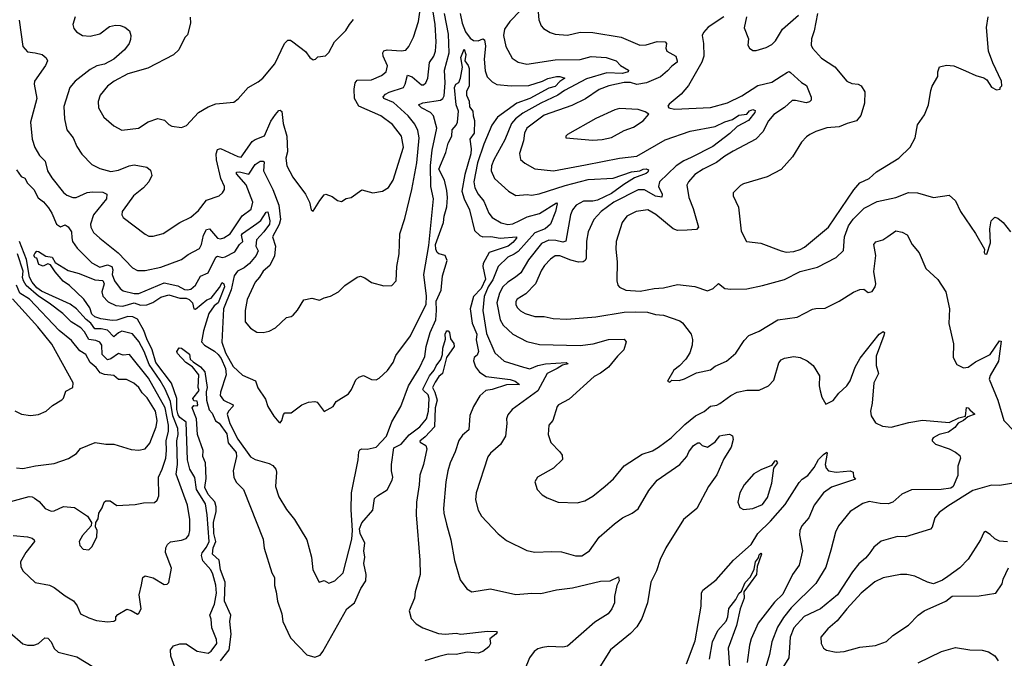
# Model space of a CAD drawing. Extents: x 1246230 to 1426786, y 660032 to 763141.
# Tile 532 of 566: x 1349126 to 1355396, y 743131 to 747196. Entities that reach past the tile are written whole.
import ezdxf

# ---------------------------------------------------------------- set-up
doc = ezdxf.new("R2010")
doc.units = 0

msp = doc.modelspace()

# ---------------------------------------------------------------- linework, layer by layer
at = {"layer": '0CON10XD'}
for points in [[(1350625.7, 746274.3), (1350656.2, 746295), (1350675, 746296.8), (1350681.5, 746291.5), (1350678.9, 746235), (1350736.6, 746115), (1350775.6, 746015), (1350785.8, 745925), (1350777, 745893), (1350734.5, 745815), (1350755.6, 745755.6), (1350747.4, 745692.6), (1350717.6, 745632.4), (1350675, 745596), (1350653.3, 745556.7), (1350624.5, 745525), (1350574.2, 745415.8), (1350561.2, 745345), (1350562.1, 745272.1), (1350595, 745232), (1350635, 745207.5), (1350675.7, 745204.3), (1350715, 745214.2), (1350755, 745234), (1350825, 745301.2), (1350853.9, 745306.1), (1350866.7, 745315), (1350895, 745346.7), (1350935, 745413.3), (1350985, 745423.8), (1351035, 745410), (1351065, 745426.2), (1351105, 745436.7), (1351155, 745463.8), (1351196, 745504), (1351275, 745556.7), (1351295, 745563.3), (1351323.6, 745553.6), (1351365, 745522.5), (1351445, 745501.2), (1351495, 745503.8), (1351522, 745535), (1351526.9, 745625), (1351542.1, 745705), (1351546.4, 745833.6), (1351578.3, 745931.7), (1351623.7, 746116.3), (1351654.8, 746285), (1351669, 746445), (1351662, 746492), (1351641.2, 746531.2), (1351599.2, 746585), (1351505, 746669.5), (1351444.2, 746695), (1351440.8, 746705), (1351455, 746721.9), (1351479.2, 746735), (1351569.5, 746765), (1351580.9, 746785), (1351595, 746844.2), (1351625, 746832.7), (1351685, 746781.5), (1351697.6, 746782.4), (1351711.9, 746795), (1351725.4, 746825), (1351736.3, 746923.7), (1351761.8, 746965), (1351772.5, 746995), (1351777.8, 747055), (1351771.5, 747165), (1351742.9, 747342.9)], [(1352315, 747254.8), (1352246.1, 747185), (1352213.8, 747135), (1352206.6, 747095), (1352220.6, 747025), (1352261.4, 746951.4), (1352300, 746925), (1352355, 746913.6), (1352535, 746940.7), (1352695, 746942.3), (1352765, 746962.5), (1352861.2, 746955), (1352923.8, 746935), (1352951.2, 746905), (1353001.4, 746875), (1353000.8, 746865), (1352965, 746854.4), (1352865, 746858.3), (1352735, 746819), (1352595, 746745.8), (1352553.5, 746715), (1352445, 746665.6), (1352329.3, 746600.7), (1352282.4, 746565), (1352257.5, 746535), (1352215, 746431.9), (1352145.3, 746305), (1352130.8, 746265), (1352127.9, 746235), (1352148.9, 746185), (1352237.5, 746105), (1352285, 746077.9), (1352357.3, 746082.7), (1352385, 746079.6), (1352433, 746087), (1352599.2, 746140.8), (1352745, 746178.5), (1352905, 746187.9), (1353022.3, 746227.7), (1353075, 746234.1), (1353095, 746244.6), (1353115.9, 746245.9), (1353129.6, 746239.6), (1353125.5, 746225), (1353115, 746217.8), (1353041.4, 746188.6), (1352972, 746148), (1352895, 746090.4), (1352805, 746048.3), (1352775, 746041.9), (1352715, 746041.9), (1352669.1, 746015), (1352645, 745985.6), (1352632.4, 745955), (1352602.9, 745787.1), (1352585, 745781.1), (1352539.8, 745789.8), (1352495, 745793.9), (1352448.1, 745771.9), (1352365, 745668.5), (1352316.2, 745585), (1352283.6, 745556.4), (1352235, 745526.5), (1352202.8, 745495), (1352180.4, 745455), (1352163, 745395), (1352185, 745285.8), (1352205, 745250.9), (1352265, 745195.4), (1352355, 745146.9), (1352435, 745128.1), (1352695, 745122.3), (1352777.4, 745132.6), (1352875, 745160.5), (1352975, 745163.3), (1352986.7, 745145), (1352973.3, 745095), (1352932, 745055), (1352875, 744984.2), (1352823.3, 744946.7), (1352784.5, 744925.5), (1352625, 744781.4), (1352556.7, 744745), (1352549.2, 744735), (1352520, 744645), (1352494.2, 744615), (1352491.4, 744555), (1352507.5, 744505), (1352565.5, 744445.5), (1352579.2, 744425), (1352582.7, 744397.3), (1352525, 744342), (1352423.3, 744285), (1352406.7, 744255), (1352420, 744205), (1352452.7, 744172.7), (1352485, 744152), (1352555, 744125.8), (1352675, 744120), (1352725, 744132.5), (1352776.3, 744163.7), (1352853.9, 744226.1), (1352906.1, 744273.9), (1352975, 744355.5), (1353089.2, 744430.8), (1353155, 744452.1), (1353193.1, 744475), (1353275, 744533.8), (1353360.5, 744619.5), (1353428.9, 744675), (1353485, 744701.2), (1353524.7, 744735.3), (1353565, 744742.9), (1353585, 744753.1), (1353654.2, 744805), (1353695, 744825.5), (1353755, 744837.8), (1353835, 744838.1), (1353894.6, 744865.4), (1353928, 744902), (1353958.8, 745011.2), (1353975, 745031.2), (1353995, 745042), (1354055, 745052), (1354095.7, 745045.7), (1354140, 745025), (1354178.8, 744995), (1354218.3, 744928.3), (1354217.5, 744865), (1354223.2, 744833.2), (1354234.2, 744794.2), (1354258.3, 744748.3), (1354305, 744771.2), (1354342, 744818), (1354393.3, 744865), (1354413.5, 744896.5), (1354446, 744984), (1354478.2, 745041.8), (1354599.6, 745195), (1354625, 745212.5), (1354632.5, 745205), (1354629.2, 745185), (1354579.2, 745055), (1354580, 744995), (1354594.2, 744945), (1354565.4, 744884.6), (1354553.5, 744755), (1354542.7, 744705), (1354547.8, 744675), (1354575, 744629.2), (1354619.3, 744609.3), (1354675, 744602.5), (1354787.8, 744632.2), (1354875, 744647.5), (1355045, 744632.9), (1355105, 744662.8), (1355147.8, 744672.2), (1355155, 744727.5), (1355165, 744726.4), (1355176.2, 744713.8), (1355207.5, 744685), (1355162.6, 744667.4), (1355136.2, 744645), (1355101.9, 744628.1), (1355079.7, 744600.3), (1355039.6, 744570.4), (1354981.2, 744555), (1354943.3, 744535), (1354936.7, 744525), (1354936.7, 744515), (1354957.5, 744495), (1355045, 744463.8), (1355085, 744443.8), (1355111.7, 744421.7), (1355116.2, 744405), (1355100, 744355), (1355099.2, 744295), (1355070.6, 744225), (1355055, 744214.7), (1354993.4, 744206.6), (1354805, 744203.6), (1354743.8, 744175), (1354685.4, 744124.6), (1354655, 744115.5), (1354605, 744117.3), (1354535, 744129.5), (1354495, 744117.5), (1354414, 744065), (1354340, 743975), (1354320.6, 743935), (1354290.5, 743819.5), (1354258.5, 743711.5), (1354195, 743607.5), (1354038.3, 743451.7), (1353988.9, 743391.1), (1353951.4, 743328.6), (1353915.9, 743235), (1353899.7, 743155), (1353870, 743055)], [(1349105, 746240.8), (1349135, 746198.8), (1349158, 746188), (1349175.2, 746155.2), (1349215, 746114.6), (1349242.9, 746062.9), (1349276.8, 746036.8), (1349308.9, 745998.9), (1349330.7, 745965), (1349359.6, 745895), (1349385, 745876.9), (1349415, 745890), (1349435, 745878), (1349456.1, 745846.1), (1349458.3, 745808.3), (1349461.1, 745785), (1349491.2, 745741.2), (1349585, 745648), (1349635, 745621.8), (1349684.6, 745635.4), (1349712, 745625), (1349719.1, 745605), (1349715.2, 745575), (1349728.6, 745535), (1349764.6, 745485), (1349785, 745471.1), (1349853.6, 745453.6), (1349885, 745454.3), (1350045, 745521.5), (1350132.5, 745502.5), (1350175, 745478.4), (1350195, 745476.8), (1350215, 745481.8), (1350245, 745505.6), (1350276.9, 745563.1), (1350325, 745584.4), (1350375, 745685.6), (1350385, 745690.9), (1350415, 745683.5), (1350435, 745685.8), (1350495, 745719.4), (1350524.4, 745765.6), (1350547.1, 745785), (1350538.6, 745825), (1350545, 745834.6), (1350635, 745899), (1350661.1, 745918.9), (1350695, 745972), (1350705, 745973.8), (1350718.1, 745915), (1350716.2, 745895), (1350680.8, 745845), (1350634.4, 745795), (1350628.9, 745755), (1350644.6, 745725), (1350631, 745695), (1350589.8, 745645), (1350555, 745616.4), (1350513.3, 745595), (1350492, 745565), (1350472.3, 745477.7), (1350424.1, 745355), (1350412.9, 745142.9), (1350435.3, 745075), (1350485, 744987.8), (1350544.4, 744934.4), (1350628.1, 744898.1), (1350642.6, 744852.6), (1350690.9, 744780.9), (1350706, 744735), (1350745, 744672.5), (1350775, 744633.3), (1350785, 744630), (1350795.8, 744645), (1350806.1, 744683.9), (1350815, 744693.3), (1350855, 744693.3), (1350923.3, 744745), (1350965, 744761.9), (1351005, 744765.6), (1351020.6, 744760.6), (1351065, 744702.5), (1351122.5, 744735), (1351141.2, 744765), (1351218.8, 744815), (1351238.3, 744841.7), (1351266.2, 744903.8), (1351285, 744920), (1351315, 744931.2), (1351365, 744906), (1351395, 744904), (1351415, 744913.8), (1351466.8, 744963.2), (1351502.9, 745015), (1351521.3, 745058.7), (1351615, 745184.2), (1351713.2, 745385), (1351716.5, 745436.5), (1351698.1, 745575), (1351730.6, 745759.4), (1351759.7, 746055), (1351743.8, 746133.8), (1351741.3, 746268.6), (1351751.2, 746365), (1351781.2, 746505), (1351760.8, 746585), (1351740.9, 746605), (1351683.6, 746635), (1351665.7, 746655), (1351693.4, 746666.6), (1351805.2, 746684.8), (1351820, 746695), (1351828, 746712), (1351834.5, 746795), (1351831.6, 746875), (1351861.4, 746985), (1351856.8, 747105), (1351829.8, 747235)], [(1349122.6, 747192.6), (1349144.6, 747025), (1349175, 746992.1), (1349225, 746986.4), (1349268, 746975), (1349294.2, 746954.2), (1349302.5, 746935), (1349289.4, 746905), (1349220, 746805), (1349217.1, 746785), (1349235.6, 746695), (1349194.3, 746545), (1349205.6, 746435), (1349221.7, 746381.7), (1349251.7, 746331.7), (1349288, 746295), (1349303.3, 746235), (1349329.8, 746189.8), (1349405, 746095.7), (1349425, 746080), (1349463.9, 746063.9), (1349485, 746064.6), (1349554.3, 746095.7), (1349589, 746101), (1349655, 746098.5), (1349680, 746085), (1349677.8, 746055), (1349596.1, 745955), (1349576.7, 745895), (1349578.5, 745875), (1349595, 745841.4), (1349635.8, 745805), (1349753.1, 745713.1), (1349845, 745616.7), (1349875, 745600.5), (1349925, 745598.8), (1350025, 745620.4), (1350155, 745669.5), (1350199, 745701), (1350270.3, 745739.7), (1350284.2, 745765), (1350296.2, 745825), (1350315, 745860), (1350335, 745865.5), (1350385.8, 745805), (1350405, 745800.7), (1350425, 745806.9), (1350465, 745832.5), (1350542.1, 745947.9), (1350599, 745991), (1350610, 746035), (1350568.7, 746145), (1350507.1, 746215), (1350505.7, 746225), (1350525, 746228.3), (1350585, 746213.2), (1350625.7, 746274.3)], [(1349478.8, 747215), (1349463.8, 747165), (1349470.3, 747140.3), (1349488.3, 747118.3), (1349525, 747095.8), (1349575, 747090.6), (1349635, 747105.6), (1349697.8, 747152.2), (1349735, 747161.9), (1349765, 747160), (1349795, 747148), (1349824.4, 747124.4), (1349834.3, 747095), (1349830.6, 747069.4), (1349822, 747045), (1349794, 747005), (1349725.4, 746945), (1349665, 746914.1), (1349617.9, 746902.1), (1349575, 746879.4), (1349479.4, 746805), (1349444.3, 746765), (1349405.8, 746644.2), (1349410, 746565), (1349425.8, 746495), (1349467.1, 746445), (1349489.4, 746389.4), (1349520.9, 746340.9), (1349585.8, 746275), (1349635, 746248.2), (1349705, 746229.6), (1349755, 746238.2), (1349823.1, 746266.9), (1349855, 746273.3), (1349935, 746257.8), (1349959.5, 746239.5), (1349967.3, 746205), (1349948.8, 746165), (1349914.3, 746125.7), (1349850, 746075), (1349811.7, 746021.7), (1349778.6, 745975), (1349775.7, 745955), (1349785, 745936.2), (1349925, 745830), (1349948.3, 745818.3), (1349975, 745818.6), (1350040, 745835), (1350145, 745905.7), (1350215, 745939.2), (1350265, 745982.5), (1350315, 746047.1), (1350395, 746076), (1350416.8, 746093.2), (1350429.2, 746115), (1350429.4, 746135), (1350406.6, 746185), (1350378.4, 746305), (1350377.4, 746342.6), (1350385, 746370), (1350405, 746375.6), (1350515, 746324.5), (1350535, 746321.1), (1350605, 746420.9), (1350625, 746434.6), (1350685, 746457.1), (1350725, 746550.8), (1350753.6, 746593.6), (1350775, 746618.6), (1350785, 746620.8), (1350795, 746612.5), (1350803.2, 746535), (1350826.4, 746455), (1350831.8, 746355), (1350819.6, 746315), (1350827.8, 746265), (1350864.6, 746194.6), (1350946.6, 746086.6), (1350971.4, 746035), (1350981.2, 745985), (1350995, 745977.5), (1351036.2, 746045), (1351065, 746082.5), (1351075, 746086.7), (1351115, 746070), (1351150, 746045), (1351175, 746040), (1351205, 746057.5), (1351236.1, 746063.9), (1351305, 746112.5), (1351375, 746094), (1351435, 746104.4), (1351475, 746127.5), (1351504.7, 746175.3), (1351568.8, 746385), (1351557.2, 746455), (1351499.1, 746529.1)], [(1350211.7, 747211.7), (1350214, 747175), (1350195, 747100), (1350177.7, 747082.3), (1350140, 747005), (1350105, 746973.3), (1349942, 746888), (1349815, 746852.5), (1349727.5, 746805), (1349685, 746772.9), (1349638.1, 746715), (1349624.5, 746675), (1349628.1, 746635), (1349661.4, 746575), (1349725, 746520), (1349775, 746494), (1349882.5, 746505), (1349944.6, 746545.4), (1350005, 746567.1), (1350046.9, 746556.9), (1350075, 746528.8), (1350095, 746518.8), (1350155, 746510), (1350187.3, 746522.7), (1350265, 746606), (1350325, 746642), (1350375, 746660), (1350488.8, 746671.2), (1350517, 746693), (1350581.2, 746765), (1350645, 746801.2), (1350673.3, 746825), (1350750, 746915), (1350812, 747045), (1350832.5, 747065), (1350850, 747065), (1350865.8, 747055.8), (1350945, 746993.3), (1350973.3, 746955), (1350995, 746940), (1351010, 746945), (1351025, 746960), (1351073.6, 746966.4), (1351095, 746986.7), (1351130, 747055), (1351203, 747127), (1351225, 747166.7), (1351251.7, 747198.3)], [(1351499.1, 746529.1), (1351425, 746583.6), (1351285.2, 746645.2), (1351257.2, 746695), (1351255.3, 746755), (1351261.8, 746795), (1351275, 746811.1), (1351365, 746812.9), (1351428.9, 746841.1), (1351460, 746865), (1351467.2, 746902.8), (1351439.2, 746965), (1351437.8, 746985), (1351445, 746997.1), (1351466.2, 747003.8), (1351555, 746997.9), (1351585, 747003.3), (1351604, 747026), (1351634, 747086), (1351666.2, 747185), (1351673.2, 747245)], [(1351931.3, 747235), (1351942.2, 747175), (1351965, 747119.2), (1351995, 747079.6), (1352015, 747063.9), (1352045, 747061.8), (1352075, 747075.5), (1352085, 747068.8), (1352091.5, 747028.5), (1352082.4, 746945), (1352090.5, 746870.5), (1352103.2, 746833.2), (1352135, 746800.6), (1352164.7, 746784.7), (1352255, 746775.4), (1352368.3, 746778.3), (1352455, 746804.3), (1352488.6, 746821.4), (1352545, 746834.8), (1352564.8, 746834.8), (1352596.1, 746823.9), (1352565, 746803.7), (1352535, 746771.8), (1352495, 746759.9), (1352375, 746694.2), (1352290.8, 746665), (1352168.8, 746575), (1352131.9, 746525), (1352080.3, 746405), (1352040.5, 746285), (1352016.5, 746165), (1352024, 746125), (1352046.1, 746085), (1352081.7, 746041.7), (1352113.8, 745965), (1352135, 745936.5), (1352192.2, 745902.2), (1352233.2, 745893.2), (1352265, 745897.1), (1352311, 745919), (1352358.2, 745941.8), (1352435, 745961.9), (1352545, 746030), (1352548.6, 746025), (1352538.1, 745975), (1352506.3, 745895), (1352472.8, 745865), (1352405, 745839.1), (1352299.5, 745720.5), (1352275, 745702.7), (1352233.8, 745685), (1352173.3, 745625), (1352139.6, 745540.4), (1352109.4, 745495), (1352082.3, 745435), (1352074.2, 745345.8), (1352098.9, 745198.9), (1352150.5, 745075), (1352211.7, 745021.7), (1352333.4, 744983.4)], [(1352427.5, 747245), (1352432.5, 747195), (1352446.8, 747156.8), (1352460.7, 747140.7), (1352503.8, 747113.8), (1352534.6, 747104.6), (1352615, 747097.5), (1352695, 747116.2), (1352775, 747113.8), (1352954.7, 747084.7), (1353075, 747034.5), (1353115, 747036.5), (1353185, 747058.5), (1353235.6, 747055.6), (1353244, 747045), (1353240, 747015), (1353245.5, 746995.5), (1353303.3, 746965), (1353312.5, 746935), (1353312.5, 746925), (1353278.5, 746901.5), (1353251.7, 746871.7), (1353206.5, 746833.5), (1353116.6, 746793.4), (1353055, 746784.7), (1353015, 746796.2), (1352975, 746796.8), (1352876.2, 746775), (1352815, 746751.3), (1352728, 746692), (1352640.6, 746649.4), (1352465, 746589.5), (1352355, 746506.2), (1352340.3, 746475), (1352334.6, 746425), (1352309.2, 746345), (1352315.4, 746305.4), (1352342.1, 746282.1), (1352405, 746247.5), (1352524.6, 746234.6), (1352728.3, 746271.7), (1352945.3, 746314.7), (1353055, 746327.8), (1353235, 746431.8), (1353395, 746487.6), (1353555, 746515.8), (1353615, 746545.3), (1353665, 746561.8), (1353705, 746588.2), (1353755.3, 746594.7), (1353772.9, 746617.1), (1353795, 746624.8), (1353808.6, 746618.6), (1353806.8, 746605), (1353765.7, 746555), (1353694, 746516), (1353648.4, 746471.6), (1353540.4, 746389.6), (1353401.9, 746318.1), (1353355, 746298), (1353305, 746266), (1353200.8, 746165), (1353193.6, 746135), (1353216.7, 746085), (1353213.9, 746066.1), (1353175, 746073.8), (1353105, 746113.2), (1353065, 746114), (1352909.6, 746035), (1352828.2, 745975), (1352782.5, 745925), (1352745.4, 745845), (1352734.1, 745785.9), (1352732.7, 745677.3), (1352726.7, 745663.3), (1352714.6, 745655.4), (1352685, 745653.3), (1352635, 745664.7), (1352565, 745692.5), (1352535, 745692.5), (1352505, 745671.5), (1352467.4, 745632.6), (1352448, 745602), (1352410.4, 745515), (1352347.7, 745452.3), (1352292.6, 745417.4), (1352285, 745402.5), (1352285, 745383.3), (1352293.1, 745365), (1352314, 745344), (1352345, 745326.7), (1352405, 745307.3), (1352465, 745306.9), (1352523.6, 745293.6), (1352609.1, 745290.9), (1352795, 745304.6), (1352975, 745334.6), (1353047.6, 745337.6), (1353123.8, 745333.8), (1353175, 745320.4), (1353225, 745315.5), (1353329.3, 745279.3), (1353346.4, 745266.4), (1353402, 745195), (1353410.5, 745160.5), (1353407.5, 745125), (1353392, 745075), (1353367.5, 745035), (1353327.6, 744992.4), (1353291.2, 744965), (1353250, 744895), (1353265, 744890), (1353278.3, 744901.7), (1353325, 744898.8), (1353359.1, 744910.9), (1353435, 744947.5), (1353525, 744967.5), (1353555, 744991.4), (1353627.4, 745022.6), (1353685, 745072.9), (1353740, 745155), (1353768.6, 745185), (1353835.5, 745214.5), (1353953.8, 745285), (1354077.3, 745302.7), (1354175, 745353.8), (1354195, 745358.8), (1354255, 745360), (1354343.8, 745405), (1354435, 745462.5), (1354475, 745479.2), (1354501.7, 745481.7), (1354529.3, 745459.3), (1354555, 745466.2), (1354572.9, 745495), (1354576.4, 745515), (1354563.8, 745593.8), (1354576.4, 745695), (1354564.4, 745765.6), (1354577.3, 745782.7), (1354622.5, 745795), (1354654.4, 745815.6), (1354705, 745852.5), (1354745, 745843.5), (1354777.6, 745827.6), (1354808.6, 745765), (1354852.4, 745712.4), (1354895, 745613.3), (1354972.7, 745542.7), (1355024.2, 745464.2), (1355045.8, 745355), (1355041.7, 745261.7), (1355073, 745133), (1355070, 745045), (1355092.3, 745002.3), (1355135, 744980), (1355165, 744984.3), (1355211.4, 745018.6), (1355305, 745064.3), (1355365, 745151.2), (1355375, 745150), (1355358.3, 745021.7), (1355305, 744932), (1355298.7, 744908.7), (1355353.8, 744775), (1355392.2, 744645), (1355460.5, 744575)], [(1353609.6, 747215), (1353510.8, 747149.1), (1353481.1, 747115), (1353471.9, 747095), (1353480.9, 747045), (1353481.8, 746965), (1353469.6, 746925), (1353385, 746778), (1353337.6, 746722.4), (1353262.3, 746657.7), (1353252.5, 746645), (1353260, 746635), (1353295, 746626.2), (1353525, 746636.9), (1353633.7, 746666.4), (1353725, 746712.2), (1353825, 746776.8), (1353915, 746798.5), (1353974.1, 746835.9), (1354015, 746861.9), (1354025, 746865.8), (1354035, 746860.8), (1354105, 746797.1), (1354136.5, 746776.5), (1354166.2, 746703.8), (1354166.2, 746685), (1354155, 746674), (1354133, 746667), (1354065, 746682.2), (1354045, 746681.1), (1353995, 746636.7), (1353927.8, 746592.2), (1353895, 746553.3), (1353858.5, 746481.5), (1353814, 746435), (1353669.9, 746360.1), (1353615, 746326.9), (1353563.7, 746286.3), (1353477.5, 746245), (1353425, 746210.8), (1353384.3, 746165), (1353373.2, 746143.2), (1353385.6, 746065), (1353414.4, 745995), (1353449.2, 745875), (1353435, 745860.8), (1353375, 745855.5), (1353315, 745854.6), (1353287.5, 745865), (1353175.7, 745955.7), (1353125, 745986.8), (1353051.2, 745975), (1352991.9, 745945), (1352961.2, 745905), (1352923.8, 745785), (1352922.3, 745735), (1352930.4, 745655), (1352927.1, 745535), (1352935, 745506.7), (1352945, 745494.3), (1352985, 745475.6), (1353077.6, 745467.6), (1353165, 745485.4), (1353225, 745489.1), (1353315, 745510), (1353425, 745496.9), (1353505, 745470), (1353541.2, 745485), (1353575, 745517.5), (1353615, 745484.2), (1353655, 745480.8), (1353755, 745483.1), (1353855.6, 745504.4), (1353996.9, 745543.1), (1354095, 745592.5), (1354205, 745620), (1354325, 745682.9), (1354372.1, 745727.9), (1354377.8, 745815), (1354404.2, 745885), (1354433.3, 745926.7), (1354502.8, 745997.2), (1354585, 746039.1), (1354705, 746064.6), (1354785, 746095.5), (1354842.5, 746095), (1354945, 746064), (1355045, 746080), (1355085, 746043.3), (1355117.5, 745975), (1355212, 745835), (1355270, 745735), (1355267.5, 745715), (1355272.5, 745705), (1355285, 745703.3), (1355308.1, 745775), (1355302.9, 745865), (1355312, 745915), (1355335, 745940), (1355355, 745933.3), (1355388.8, 745905), (1355435, 745846.7)], [(1354205.4, 747235), (1354184.7, 747125.3), (1354167.1, 747075), (1354166.7, 747035), (1354175, 747016), (1354232.3, 746952.3), (1354315.4, 746895.4), (1354393.3, 746805), (1354425, 746790), (1354465, 746785.7), (1354484.2, 746775), (1354507.7, 746737.7), (1354506, 746664), (1354482.5, 746587.5), (1354455, 746552), (1354395, 746536.2), (1354345, 746514), (1354265, 746507.5), (1354195, 746485.6), (1354156.7, 746465), (1354135, 746450), (1354105, 746416), (1354047.6, 746322.4), (1353975, 746242.5), (1353885, 746195.7), (1353735, 746150.8), (1353715, 746140), (1353670, 746095), (1353668.8, 746075), (1353702.7, 746002.7), (1353720.3, 745850.3), (1353753.3, 745785), (1353845, 745774), (1353975, 745724.4), (1354007.4, 745717.4), (1354055, 745721.5), (1354095, 745732.5), (1354122.3, 745747.7), (1354275.5, 745875), (1354437, 746113), (1354475, 746157.1), (1354535, 746185.7), (1354581.9, 746228.1), (1354723.8, 746315), (1354796.2, 746385), (1354828.6, 746445), (1354843.2, 746526.8), (1354888.3, 746591.7), (1354913.8, 746655), (1354926.7, 746745), (1354936.4, 746773.6), (1354972.5, 746835), (1354971.2, 746865), (1354983.6, 746896.4), (1355027, 746907), (1355075, 746902.5), (1355148.3, 746871.7), (1355215, 746841.2), (1355266.1, 746826.1), (1355283.3, 746813.3), (1355315, 746767.5), (1355345, 746750), (1355370, 746755), (1355370, 746765), (1355380, 746775), (1355377.5, 746805), (1355322.4, 746922.4), (1355295.7, 746995), (1355283, 747147), (1355293.6, 747213.6)], [(1353754.5, 747215), (1353740, 747145), (1353766.7, 747075), (1353763.3, 747035), (1353772.5, 747015), (1353795, 747001.2), (1353815, 747001.2), (1353879.7, 747020.3), (1353915, 747038), (1353938.1, 747061.9), (1353983.3, 747135), (1354085, 747225.6)], [(1350113.6, 743075), (1350087.1, 743145), (1350085.7, 743185), (1350105, 743210.8), (1350145, 743222.9), (1350185, 743222.9), (1350214, 743205), (1350255, 743175.7), (1350325, 743164.2), (1350345, 743176), (1350381.4, 743225), (1350379.8, 743249.8), (1350350, 743325), (1350345, 743380), (1350336, 743405), (1350365.6, 743475), (1350378.9, 743545), (1350375, 743597.5), (1350355, 743666), (1350342.2, 743695), (1350292.1, 743752.1), (1350282.5, 743785), (1350286.8, 743803.2), (1350315, 743838.2), (1350331.5, 743875), (1350320.2, 744045), (1350308, 744115), (1350252.3, 744205), (1350241.3, 744281.3), (1350208.9, 744335), (1350194.4, 744394.4), (1350185, 744635.2), (1350146.2, 744665), (1350135, 744681.2), (1350127.2, 744715), (1350126.2, 744785), (1350092.8, 744882.8), (1349993.2, 745015), (1349969.9, 745095), (1349934.3, 745164.3), (1349917.1, 745217.1), (1349875, 745290.5), (1349845.2, 745305.2), (1349815, 745307.8), (1349745, 745284.5), (1349715, 745282), (1349641.3, 745291.3), (1349603.8, 745305), (1349585, 745321.1), (1349572.8, 745362.8), (1349535, 745418.1), (1349442.9, 745505), (1349401.5, 745531.5), (1349350.5, 745590.5), (1349321.4, 745635), (1349305, 745642.2), (1349275, 745626.5), (1349248.1, 745638.1), (1349235, 745677.5), (1349225, 745680), (1349215.8, 745695), (1349221.1, 745708.9), (1349235, 745722), (1349245, 745721.2), (1349291.7, 745691.7), (1349332.9, 745685), (1349351.7, 745651.7), (1349435, 745599.2), (1349505, 745580.8), (1349605, 745539.5), (1349655, 745535.8), (1349664.5, 745515), (1349648.5, 745465), (1349655.9, 745435.9), (1349690, 745400), (1349736.9, 745376.9), (1349783.3, 745373.3), (1349855, 745394.7), (1349895, 745379.8), (1349935, 745382), (1349973.9, 745396.1), (1350025, 745430.7), (1350075, 745443.9), (1350145, 745424.4), (1350185, 745422.8), (1350205.6, 745415.6), (1350225.9, 745395), (1350235, 745355.4), (1350245, 745353.4), (1350317.4, 745412.6), (1350345, 745422.9), (1350398.3, 745491.7), (1350415, 745522.5), (1350425, 745515.6), (1350429.7, 745495), (1350398.4, 745415), (1350389.9, 745395), (1350365, 745374.1), (1350330.3, 745325), (1350295.3, 745215), (1350284.1, 745145), (1350302.4, 745125), (1350366, 745086), (1350389.4, 745065), (1350408.6, 745038.6), (1350437, 744975), (1350439.8, 744935), (1350404.4, 744825), (1350403.2, 744805), (1350424, 744775), (1350484.7, 744745), (1350483.4, 744735), (1350455.4, 744705), (1350447.8, 744685), (1350462.9, 744625), (1350515, 744526.2), (1350595, 744413.8), (1350625, 744396), (1350715, 744371.9), (1350737.6, 744357.6), (1350757.5, 744335), (1350761.9, 744315), (1350754.4, 744224.4), (1350775, 744160), (1350825, 744078), (1350875, 744013.8), (1350954, 743885), (1350984.3, 743774.3), (1350992, 743695), (1351032.5, 743615), (1351065, 743626.7), (1351095, 743610), (1351133.3, 743625), (1351186.4, 743675), (1351241.3, 743888.7), (1351245.5, 743944.5), (1351235.6, 744075.6), (1351238.5, 744185), (1351280.5, 744395), (1351284.6, 744445.4), (1351292, 744458), (1351305, 744464.4), (1351337.8, 744462.2), (1351395, 744476.2), (1351461.9, 744545), (1351495.7, 744635.7), (1351553.2, 744735), (1351602.2, 744865), (1351669.6, 744975), (1351705, 745051.9), (1351714.4, 745115.6), (1351740, 745205), (1351775.2, 745285), (1351780, 745345), (1351776.7, 745405), (1351808.5, 745475), (1351817.8, 745565), (1351847, 745663), (1351834.3, 745694.3), (1351795.5, 745705.5), (1351783.6, 745715), (1351775.4, 745735), (1351774.1, 745765), (1351824.5, 745905), (1351828, 745945), (1351846.3, 746005), (1351850.3, 746065), (1351845, 746109.2), (1351831.8, 746175), (1351793.7, 746245), (1351839.2, 746350.9), (1351855, 746411.2), (1351877.5, 746455), (1351878.8, 746495), (1351904.7, 746525.3), (1351912.7, 746545), (1351919.2, 746615), (1351904.8, 746654.8), (1351894.1, 746765), (1351902.9, 746785), (1351922.9, 746797.1), (1351931.6, 746825), (1351944.8, 746895), (1351934.5, 746955), (1351955, 747009.4), (1351966.9, 746975), (1351959.7, 746935), (1351981.1, 746905), (1351986.8, 746885), (1351988.1, 746775), (1351970.9, 746739.1), (1351971.5, 746715), (1351987.1, 746677.1), (1351990.9, 746640.9), (1352011.9, 746615), (1352012.3, 746585), (1352021.2, 746555), (1352020.5, 746475), (1351991.4, 746435), (1352000.3, 746375), (1351997.9, 746342.1), (1351959.8, 746210.2), (1351941.1, 746105), (1351955.2, 746055), (1351990.4, 745985), (1352021.2, 745855), (1352055, 745821.8), (1352075, 745813.9), (1352125, 745815.3), (1352185, 745805.8), (1352290, 745815), (1352289.2, 745805), (1352265, 745777.3), (1352236, 745754), (1352115, 745715.3), (1352077.4, 745645), (1352073.8, 745625), (1352092, 745545), (1352065, 745484.8), (1352016.2, 745435), (1351993.2, 745355), (1352006, 745265), (1352036.2, 745195), (1352032, 745158), (1352046.4, 745083.6), (1352038.4, 745061.6), (1352020, 745045), (1352015.3, 745025), (1352027.6, 744987.6), (1352052.9, 744952.9), (1352095.8, 744925.8), (1352248.6, 744905), (1352281.5, 744895), (1352307.5, 744875), (1352225, 744872.6), (1352135, 744841.4), (1352094, 744835), (1352055, 744801.1), (1352014.7, 744735), (1351992.4, 744677.6), (1351985.5, 744585), (1351945, 744551.5), (1351921.4, 744518.6), (1351899.7, 744445), (1351866, 744375), (1351851.1, 744325), (1351838.2, 744255), (1351824.4, 744085), (1351825.5, 744055), (1351842.7, 743985), (1351870.5, 743885), (1351893.4, 743753.4), (1351931.3, 743631.3), (1351973, 743573), (1352004.2, 743554.2), (1352124.2, 743574.2), (1352285, 743536.9), (1352386.6, 743546.6), (1352445, 743543.3), (1352545, 743567.8), (1352645, 743578.7), (1352825, 743622), (1352885, 743623.8), (1352938.8, 743648.8), (1352942.7, 743625), (1352927.5, 743595), (1352913.8, 743525), (1352913.3, 743485), (1352895.7, 743445), (1352872, 743415), (1352787.8, 743362.2), (1352615, 743208.6), (1352585, 743201.4), (1352495.5, 743205.5), (1352455, 743200.5), (1352425, 743190.6), (1352402, 743175), (1352372.5, 743135), (1352339.4, 743055)], [(1352775, 746430), (1352835, 746433.9), (1352893.4, 746446.6), (1352975, 746490.6), (1353035, 746511.4), (1353096.8, 746553.2), (1353132.5, 746595), (1353109.5, 746609.5), (1353064.3, 746624.3), (1352945, 746631.5), (1352915, 746623.5), (1352795, 746566.9), (1352614.2, 746465.8), (1352603.3, 746455), (1352602.5, 746445), (1352775, 746430)], [(1349085, 743913.1), (1349175, 743904.3), (1349205.5, 743895.5), (1349217.5, 743885), (1349219.2, 743875), (1349165.4, 743805), (1349131.1, 743745), (1349133, 743713), (1349146.7, 743685), (1349225, 743614.3), (1349315, 743596.5), (1349345, 743582.5), (1349415, 743529.4), (1349468, 743498), (1349491.4, 743465), (1349513.8, 743415), (1349565, 743388.1), (1349615, 743371.1), (1349685, 743364.3), (1349725, 743368), (1349738, 743375), (1349737.5, 743395), (1349750.5, 743409.5), (1349807, 743443), (1349835, 743436.2), (1349875, 743412.5), (1349885, 743417.5), (1349899.2, 743445), (1349885.6, 743535), (1349900.6, 743599.4), (1349908.8, 743645), (1349924, 743656), (1349975, 743644.3), (1350045, 743602), (1350065, 743604), (1350075.9, 743614.1), (1350091.4, 743705), (1350053.5, 743805), (1350055.5, 743835), (1350066.7, 743855), (1350086.9, 743873.1), (1350155, 743882.9), (1350186.1, 743893.9), (1350202.5, 743915), (1350209.2, 743945), (1350210, 744015), (1350194.6, 744105), (1350122.6, 744302.6), (1350129.6, 744365), (1350125.5, 744515), (1350135.2, 744555), (1350131.9, 744595), (1350100.6, 744675), (1350085.4, 744765), (1350052.1, 744845), (1350019.5, 744899.5), (1349950.7, 745000.7), (1349919, 745085), (1349885, 745146.8), (1349845, 745197.6), (1349775, 745213.1), (1349755, 745203.7), (1349725, 745177.3), (1349685, 745220.2), (1349645, 745228.7), (1349605, 745227.8), (1349579.3, 745265), (1349547.9, 745287.9), (1349487.1, 745355), (1349447.6, 745385), (1349265, 745468.6), (1349235, 745489.7), (1349205, 745525.6), (1349187.7, 745557.7), (1349169.7, 745669.7), (1349124.3, 745784.3)], [(1349045, 744122.1), (1349185, 744161.9), (1349205, 744160), (1349220.7, 744150.7), (1349248.9, 744128.9), (1349288, 744085), (1349325, 744068.6), (1349345, 744069.2), (1349405, 744097.1), (1349475, 744090.6), (1349556.7, 744035), (1349582.5, 743995), (1349580, 743975), (1349525, 743913.8), (1349503.8, 743875), (1349509.3, 743849.3), (1349530, 743825), (1349565, 743822.5), (1349587, 743843), (1349616.2, 743905), (1349620, 743945), (1349608.3, 743968.3), (1349610, 743995), (1349625, 744020), (1349630, 744055), (1349651.7, 744088.3), (1349664.4, 744125.6), (1349675, 744132.5), (1349702.7, 744132.7), (1349745, 744103.8), (1349860.7, 744109.3), (1349915, 744121.2), (1349985, 744122), (1350001.2, 744138.8), (1350011.4, 744165), (1350008.8, 744285), (1350033.5, 744335), (1350055.9, 744404.1), (1350061, 744455), (1350058.1, 744515), (1350073.3, 744576.7), (1350073.9, 744615), (1350051.7, 744725), (1349945, 744914.1), (1349825, 745064.5), (1349785, 745060.9), (1349755, 745071.3), (1349705, 745036.8), (1349685, 745031.8), (1349650.8, 745065), (1349648.8, 745125), (1349635, 745144.6), (1349610, 745155), (1349565, 745160), (1349539.2, 745209.2), (1349515.3, 745235), (1349454, 745274), (1349401.3, 745325), (1349312.5, 745392.5), (1349244.6, 745435.4), (1349167.7, 745505), (1349150.1, 745535), (1349142.5, 745555), (1349147, 745595), (1349111.1, 745705)], [(1349105, 744343.1), (1349145, 744338.9), (1349227, 744357), (1349345, 744371.4), (1349436.8, 744403.2), (1349486.7, 744435), (1349513, 744467), (1349605.8, 744505.8), (1349675, 744494.3), (1349724.2, 744494.2), (1349835, 744460.8), (1349885, 744455.8), (1349925.4, 744464.6), (1349955, 744500), (1349993.7, 744605), (1350000, 744645), (1349989.5, 744705), (1349938.3, 744788.3), (1349905, 744821.5), (1349885, 744854.5), (1349853, 744883), (1349805, 744905.4), (1349755, 744905.5), (1349725, 744930.4), (1349665, 744937.2), (1349638.5, 744948.5), (1349612.1, 744982.1), (1349573.4, 745013.4), (1349546, 745066), (1349509.2, 745089.2), (1349455, 745154.6), (1349377.5, 745217.5), (1349187.4, 745417.4), (1349126.5, 745456.5), (1349105.9, 745505.9)], [(1349095.6, 744705.6), (1349137.5, 744685), (1349195, 744675.7), (1349245, 744682.9), (1349293.8, 744705), (1349335, 744740), (1349394.2, 744775.8), (1349405, 744787.5), (1349418.8, 744831.2), (1349464.1, 744855.9), (1349467.1, 744885), (1349330.3, 745130.3), (1349240.8, 745240.8), (1349080.1, 745420.1)], [(1350405, 743114.3), (1350459.8, 743185), (1350472.6, 743285), (1350463.6, 743365), (1350471, 743405), (1350429.7, 743495), (1350433.3, 743615), (1350403.9, 743693.9), (1350395.4, 743755), (1350353.6, 743795), (1350357.5, 743835), (1350374.9, 743875), (1350361.3, 743925), (1350358.8, 743995), (1350377.2, 744065), (1350376.7, 744095), (1350367.3, 744127.3), (1350325, 744173.1), (1350305, 744219.2), (1350312.9, 744275), (1350308.5, 744375), (1350292.5, 744415), (1350293.1, 744455), (1350258.1, 744555), (1350252.2, 744655), (1350224, 744725), (1350235, 744740), (1350255, 744737.5), (1350260, 744745), (1350255, 744767.5), (1350235, 744770), (1350227.5, 744785), (1350268.9, 744835), (1350262.5, 744855), (1350266.1, 744935), (1350226.1, 744986.1), (1350183.9, 745013.9), (1350131.3, 745071.3), (1350125.3, 745085), (1350141.5, 745108.5), (1350155, 745104.6), (1350206.6, 745066.6), (1350210.3, 745035), (1350230.9, 745019.1), (1350276.6, 744986.6), (1350304.1, 744955), (1350319.2, 744855), (1350313.1, 744826.9), (1350315.3, 744775), (1350333.1, 744713.1), (1350351.8, 744691.8), (1350372.1, 744642.1), (1350395, 744628.1), (1350445, 744560), (1350453.7, 744503.7), (1350505, 744440.8), (1350506.6, 744415), (1350484.8, 744325), (1350489, 744285), (1350505, 744252.1), (1350550.6, 744205), (1350675, 743890), (1350682, 743832), (1350731.1, 743675), (1350748.1, 743645), (1350748.2, 743595), (1350758.9, 743555), (1350768.2, 743495), (1350795.6, 743415), (1350801.9, 743365), (1350850.5, 743260.5), (1350955, 743154.3), (1351005, 743138.9), (1351038.5, 743151.5), (1351056.5, 743173.5), (1351209.8, 743445), (1351257.1, 743485), (1351298.8, 743575), (1351329.9, 743625), (1351331.4, 743665), (1351317.2, 743735), (1351323.7, 743775), (1351317, 743815), (1351323.6, 743865), (1351294.4, 743925), (1351289.7, 743955), (1351305, 743992.5), (1351375.3, 744075), (1351385, 744147.5), (1351405, 744166.4), (1351465, 744204.1), (1351498.2, 744265), (1351502.4, 744285), (1351492.8, 744325), (1351494.2, 744364.2), (1351509.1, 744470.9), (1351555.2, 744494.8), (1351605.5, 744554.5), (1351674.2, 744605), (1351715.4, 744655), (1351728.5, 744705), (1351733.9, 744785), (1351727.4, 744807.4), (1351696.2, 744835), (1351693.1, 744845), (1351735, 744929.1), (1351765.7, 744964.3), (1351777.3, 744992.7), (1351806.7, 745033.3), (1351818.6, 745065), (1351821, 745105), (1351837.3, 745162.7), (1351835.3, 745195), (1351840.4, 745209.6), (1351845, 745216.4), (1351855, 745215.4), (1351862.5, 745205), (1351868.5, 745165), (1351889.4, 745135), (1351892.9, 745115), (1351843.8, 745046.2), (1351818.5, 744945), (1351794.4, 744925.6), (1351772.1, 744887.9), (1351754.5, 744855), (1351769.6, 744825), (1351783.2, 744775), (1351770.8, 744725), (1351767.1, 744605), (1351708.7, 744541.3), (1351674, 744514), (1351676.7, 744506.7), (1351712.5, 744485), (1351718, 744465), (1351697.5, 744365), (1351673.9, 744296.1), (1351670, 744235), (1351651.5, 744125), (1351650, 744045), (1351674.4, 743755.6), (1351675.4, 743665), (1351644.6, 743555), (1351640.4, 743515), (1351606.7, 743433.3), (1351618.5, 743385), (1351649.6, 743349.6), (1351692.9, 743325), (1351791.8, 743288.2), (1351835, 743285.5), (1351905, 743292), (1351935, 743284.4), (1352105, 743304.7), (1352161.7, 743301.7), (1352166.2, 743295), (1352157.5, 743285), (1352118.8, 743255), (1352123.3, 743225), (1352113.3, 743205), (1352075, 743174.2), (1352045, 743164.4), (1351975, 743170), (1351904, 743156), (1351855, 743157.7), (1351795, 743142.9), (1351704.6, 743115.4)], [(1352333.4, 744983.4), (1352375, 744973.2), (1352425.7, 744994.3), (1352474.2, 745005.8), (1352605, 745013.1), (1352618.6, 745005), (1352582.1, 744997.9), (1352548.4, 744975), (1352483.9, 744945), (1352425.8, 744834.2), (1352261.2, 744715), (1352235, 744680), (1352226, 744655), (1352228.6, 744625), (1352220, 744545), (1352187.5, 744492.5), (1352123, 744437), (1352106.7, 744413.3), (1352032.7, 744185), (1352028.9, 744138.9), (1352044.5, 744074.5), (1352065.5, 744035.5), (1352172.9, 743922.9), (1352225, 743880), (1352355, 743816.7), (1352406.4, 743806.4), (1352515, 743812), (1352575, 743808.6), (1352665, 743782.9), (1352705, 743784.3), (1352754.7, 743815.3), (1352815, 743902.1), (1352912.7, 743987.3), (1352964, 744026), (1353025, 744056.1), (1353065, 744083.6), (1353131.7, 744198.3), (1353185.9, 744264.1), (1353329.2, 744365), (1353373.8, 744415), (1353386.7, 744445), (1353416.7, 744485), (1353445, 744503.3), (1353455, 744503.3), (1353472.5, 744485), (1353505, 744476.2), (1353555, 744508.8), (1353585, 744546.7), (1353602.5, 744552.5), (1353645, 744557.5), (1353665, 744547.5), (1353670, 744525), (1353656.2, 744475), (1353609.1, 744400.9), (1353565, 744300), (1353511.5, 744225), (1353438.2, 744085), (1353353.3, 744015), (1353240, 743835), (1353205, 743760), (1353181.7, 743688.3), (1353144.2, 743615), (1353124.3, 743485), (1353088.1, 743385), (1353055, 743332.5), (1353015, 743290), (1352888, 743185), (1352798, 743042)], [(1353371.5, 743095), (1353427.8, 743242.2), (1353465, 743463.3), (1353467.3, 743545), (1353476, 743564), (1353560.1, 743629.9), (1353670.8, 743755), (1353783.8, 743856.2), (1353825, 743926.2), (1353907.2, 744005), (1354000, 744110), (1354090.3, 744249.7), (1354109.4, 744270.6), (1354145.3, 744295), (1354185.2, 744344.8), (1354212.9, 744397.1), (1354245, 744427.5), (1354265, 744442.5), (1354268, 744438), (1354254.5, 744365), (1354261.7, 744341.7), (1354275.3, 744325.3), (1354325, 744316.5), (1354415, 744324.6), (1354432.2, 744315), (1354435.7, 744285.7), (1354448.3, 744271.7), (1354358.5, 744241.5), (1354295, 744219.5), (1354245, 744184), (1354184.4, 744105), (1354150, 744025), (1354106, 743974), (1354094.5, 743945), (1354091.5, 743915), (1354110.9, 743815), (1354089.5, 743725), (1354047.7, 743665), (1353985, 743539.1), (1353931.6, 743488.4), (1353828.5, 743355), (1353784.3, 743255.7), (1353772.7, 743215), (1353757.3, 743105)], [(1353735, 744078.8), (1353795, 744084.3), (1353855, 744110), (1353888.5, 744155), (1353915.7, 744245), (1353927.5, 744342.5), (1353952.5, 744375), (1353945, 744387.5), (1353932.5, 744385), (1353912.5, 744357.5), (1353845, 744331.2), (1353800, 744305), (1353738, 744235), (1353710.8, 744185), (1353699.2, 744125), (1353710.5, 744090.5), (1353735, 744078.8)], [(1355455, 744245.6), (1355365, 744231.5), (1355315, 744232.3), (1355195, 744198.4), (1355035, 744099.6), (1354980.5, 744059.5), (1354952.9, 744025), (1354935.8, 743965), (1354925, 743952.5), (1354766.1, 743903.9), (1354715, 743905.8), (1354612.3, 743877.7), (1354565, 743838), (1354535, 743796.7), (1354512.2, 743767.8), (1354468.5, 743731.5), (1354428.8, 743681.2), (1354334.4, 743535.6), (1354225.6, 743445), (1354122.1, 743397.9), (1354054.8, 743325.2), (1354031.6, 743265), (1354024, 743135), (1353974.2, 743055)], [(1355415, 743872.5), (1355365, 743877.5), (1355335, 743892.5), (1355305, 743920), (1355275, 743937.5), (1355265, 743932.5), (1355244.2, 743885.8), (1355165, 743761.2), (1355112.5, 743707.5), (1355035, 743652.5), (1355002, 743628), (1354945, 743606), (1354905.6, 743615.6), (1354825, 743654.4), (1354774.5, 743664.5), (1354735, 743664.5), (1354625, 743643.9), (1354571.3, 743618.7), (1354485, 743546.2), (1354393.4, 743446.6), (1354331.3, 743368.7), (1354271.7, 743318.3), (1354226.2, 743265), (1354228.8, 743225), (1354245, 743196.7), (1354263, 743183), (1354325, 743169.4)], [(1353518.4, 743125), (1353537.1, 743235), (1353571.9, 743308.1), (1353625, 743368.6), (1353635.3, 743395), (1353641.4, 743448.6), (1353686.6, 743505), (1353705, 743543.3), (1353722.3, 743557.7), (1353745, 743613.1), (1353779.3, 743650.7), (1353802.4, 743697.6), (1353811.7, 743745), (1353829.7, 743770.3), (1353835, 743789.3), (1353845, 743799.5), (1353849.1, 743795), (1353821.3, 743715), (1353818.4, 743665), (1353736.9, 743555), (1353739.2, 743515), (1353714, 743445), (1353689.7, 743339.7), (1353636.4, 743195), (1353648.3, 743045)], [(1354325, 743169.4), (1354375, 743174.5), (1354475, 743201.5), (1354575, 743213.6), (1354645, 743238.1), (1354685, 743275.8), (1354785, 743342), (1354846.2, 743405), (1354885, 743433.8), (1355022.5, 743495), (1355063, 743527), (1355235, 743528), (1355342.5, 743545), (1355381.2, 743605), (1355388.8, 743635), (1355422.3, 743707.7)], [(1349001.7, 743388.3), (1349062.5, 743295), (1349145, 743222.5), (1349175, 743214.4), (1349215, 743215.5), (1349244.6, 743225.4), (1349285, 743260.8), (1349305, 743259.2), (1349325.4, 743235.4), (1349344.1, 743194.1), (1349371.2, 743171.2), (1349490.4, 743140.4), (1349645.6, 743045.6)], [(1354847.6, 743102.4), (1354995, 743174.3), (1355085, 743199.2), (1355175, 743185.8), (1355255, 743183.8), (1355295, 743173.3), (1355335, 743146.7), (1355356.1, 743116.1)]]:
    msp.add_lwpolyline(points, dxfattribs=at)

doc.saveas('drawing.dxf')
